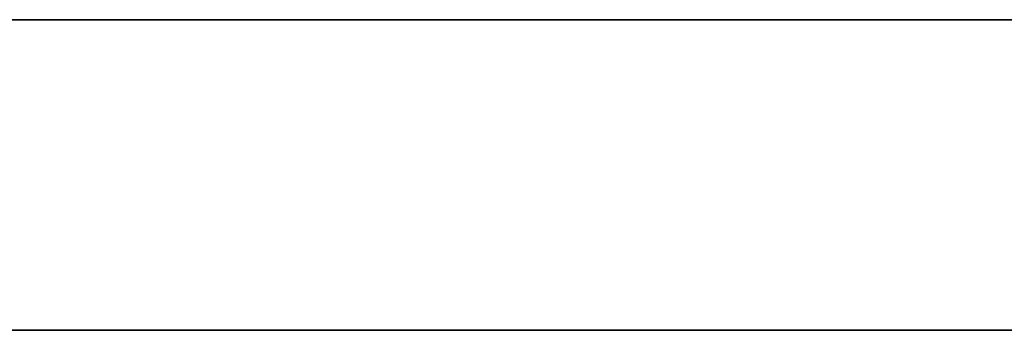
# Model space of a CAD drawing. Header units: millimetres. Extents: x -1100 to 1100, y -7 to 710.
# Tile 384 of 507: x 476.93 to 491.21, y 705.5 to 710. Entities that reach past the tile are written whole.
import ezdxf

# ---------------------------------------------------------------- set-up
doc = ezdxf.new("R2010")
doc.units = ezdxf.units.MM
doc.header["$MEASUREMENT"] = 0
doc.layers.add('IGES LEVEL 15', color=7, linetype='Continuous')

msp = doc.modelspace()

# ---------------------------------------------------------------- linework, layer by layer
at = {"layer": 'IGES LEVEL 15'}
for points in [[(-1100, 710, 0), (-1100, 710, 1200), (1100, 710, 1200), (1100, 710, 0)], [(1100, 710, 0), (1100, 710, -1200), (-1100, 710, -1200), (-1100, 710, 0)]]:
    msp.add_rational_spline(points, [1, 0.333333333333, 0.333333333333, 1], degree=3, dxfattribs=at)
at = {"layer": 'IGES LEVEL 15', "color": 253}
for points in [[(-1100, 710, 0), (-1100, 710, 1200), (1100, 710, 1200), (1100, 710, 0)], [(1100, 710, 0), (1100, 710, -1200), (-1100, 710, -1200), (-1100, 710, 0)], [(-1100, 710, 0), (-1100, 710, 1200), (1100, 710, 1200), (1100, 710, 0)], [(1100, 710, 0), (1100, 710, -1200), (-1100, 710, -1200), (-1100, 710, 0)], [(-1100, 705.5, 0), (-1100, 705.5, 1200), (1100, 705.5, 1200), (1100, 705.5, 0)], [(1100, 705.5, 0), (1100, 705.5, -1200), (-1100, 705.5, -1200), (-1100, 705.5, 0)]]:
    msp.add_rational_spline(points, [1, 0.333333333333, 0.333333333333, 1], degree=3, dxfattribs=at)
msp.add_open_spline([(-1100, 710, 0), (0, 710, 0), (1100, 710, 0)], degree=2, dxfattribs=at)

doc.saveas('drawing.dxf')
